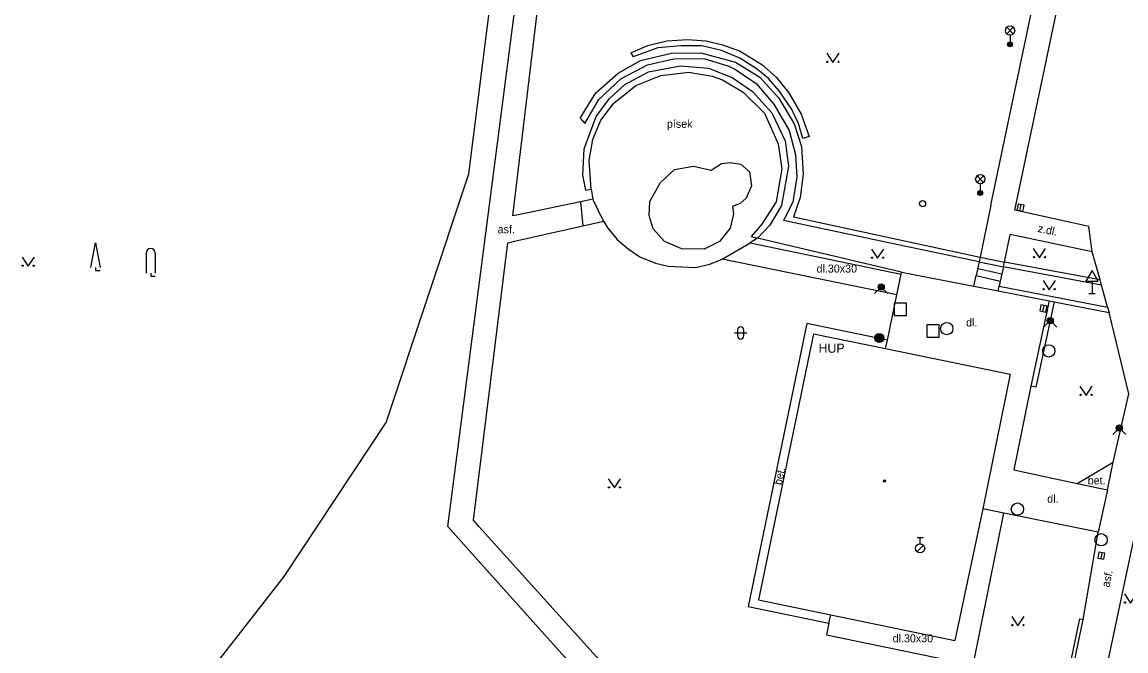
# Model space of a CAD drawing. Extents: x -598233 to -596890, y -1157848 to -1156431.
# Drawn here: x -597260.5 to -597170.8, y -1156758.3 to -1156707.2 of the extents above; entities that cross this region are included whole.
import ezdxf

# ---------------------------------------------------------------- set-up
doc = ezdxf.new("R2010")
doc.units = 0
for name, color, linetype in [('Level 10', 7, 'Continuous'), ('Level 11', 7, 'Continuous'), ('Level 26', 7, 'Continuous'), ('Level 27', 7, 'Continuous'), ('Level 28', 7, 'Continuous'), ('Level 31', 7, 'Continuous'), ('Level 33', 7, 'Continuous'), ('Level 34', 7, 'Continuous'), ('Level 36', 7, 'Continuous'), ('Level 39', 7, 'Continuous'), ('Level 40', 7, 'Continuous'), ('Level 41', 7, 'Continuous'), ('Level 5', 7, 'Continuous'), ('Level 7', 7, 'Continuous')]:
    doc.layers.add(name, color=color, linetype=linetype)

msp = doc.modelspace()

# ---------------------------------------------------------------- linework, layer by layer
at = {"layer": 'Level 10'}
for points in [[(-597179.79, -1156722.52), (-597169.57, -1156673.79), (-597164.6091, -1156674.8636), (-597100.49, -1156688.74), (-597010.0679, -1156708.376), (-597005.43, -1156709.38)], [(-597173.51, -1156725.89), (-597173.8, -1156723.84), (-597175.2406, -1156723.5225), (-597179.79, -1156722.52)], [(-597172.87, -1156728.18), (-597173.51, -1156725.89)], [(-597172.75, -1156728.61), (-597172.87, -1156728.18)], [(-597172.27, -1156730.4), (-597172.75, -1156728.61)], [(-597170.55, -1156737.44), (-597172.15, -1156730.82)]]:
    msp.add_lwpolyline(points, dxfattribs=at)
at = {"layer": 'Level 11'}
for points in [[(-597249.33, -1156765.33), (-597239.1599, -1156752.3), (-597230.87, -1156739.76), (-597224.1599, -1156719.56), (-597221.9, -1156701.4699), (-597226.53, -1156672.06)], [(-597177.44, -1156769.95), (-597214.01, -1156761.4699), (-597224.14, -1156750.17), (-597225.88, -1156748.2199), (-597220.14, -1156703.86), (-597222.4, -1156674.65)], [(-597220.59, -1156722.9699), (-597218.15, -1156702.59), (-597220.44, -1156675.49)], [(-597181.74, -1156722.1), (-597175.93, -1156694.37)], [(-597211.01, -1156709.7199), (-597209.61, -1156709.12), (-597208.07, -1156708.75), (-597206.39, -1156708.62), (-597204.89, -1156708.75), (-597203.55, -1156709.06), (-597202.11, -1156709.59), (-597200.35, -1156710.6599), (-597199.18, -1156711.7), (-597198.17, -1156712.98), (-597197.1599, -1156714.7), (-597196.5, -1156716.51)], [(-597197.03, -1156716.67), (-597197.39, -1156715.4699), (-597197.94, -1156714.27), (-597198.96, -1156712.81), (-597199.82, -1156711.79), (-597200.74, -1156711.04), (-597202.15, -1156710.14), (-597203.64, -1156709.53), (-597205.24, -1156709.1599), (-597206.94, -1156709.15), (-597208.8, -1156709.31), (-597210.82, -1156710.04)], [(-597215.13, -1156715.04), (-597213.85, -1156712.96), (-597212.04, -1156711.38), (-597210.21, -1156710.33), (-597207.69, -1156709.73), (-597205.31, -1156709.71), (-597202.5, -1156710.48), (-597200.51, -1156711.7), (-597198.98, -1156713.4099), (-597197.73, -1156715.48), (-597197.13, -1156717.33), (-597197.01, -1156719.57), (-597197.23, -1156721.48), (-597197.78, -1156723.05)], [(-597211.01, -1156709.7199), (-597210.82, -1156710.04)], [(-597214.67, -1156720.88), (-597214.9, -1156719.67), (-597214.8, -1156717.52), (-597213.83, -1156714.89), (-597212.73, -1156713.42), (-597211.48, -1156712.3), (-597209.56, -1156711.27), (-597206.9699, -1156710.78), (-597204.69, -1156710.9699), (-597202.77, -1156711.71), (-597201.12, -1156712.86), (-597199.54, -1156714.6), (-597198.4699, -1156716.88), (-597198.18, -1156718.92), (-597198.77, -1156722.12), (-597199.7, -1156723.7199), (-597200.71, -1156724.79)], [(-597214.73, -1156715.46), (-597213.6, -1156713.52), (-597211.81, -1156711.82), (-597209.65, -1156710.69), (-597207.5, -1156710.2), (-597205.06, -1156710.19), (-597203.11, -1156710.78), (-597202.57, -1156711.02), (-597200.81, -1156712.21), (-597199.38, -1156713.88), (-597198.13, -1156716.03), (-597197.62, -1156718.02), (-597197.52, -1156719.81), (-597197.83, -1156721.85), (-597198.61, -1156723.35)], [(-597214.21, -1156720.79), (-597214.39, -1156718.46), (-597214.08, -1156716.77), (-597213.43, -1156715.19), (-597212.37, -1156713.8), (-597210.6, -1156712.36), (-597208.55, -1156711.56), (-597206.29, -1156711.3), (-597204.4, -1156711.61), (-597203.54, -1156711.92), (-597201.87, -1156712.92), (-597200.14, -1156714.61), (-597199.02, -1156717.11), (-597198.73, -1156719.15), (-597199.19, -1156721.84), (-597200.36, -1156723.64), (-597201.2199, -1156724.6599)], [(-597215.13, -1156715.04), (-597214.73, -1156715.46)], [(-597196.5, -1156716.51), (-597197.03, -1156716.67)], [(-597202.74, -1156722.2), (-597202.6599, -1156722.81), (-597202.94, -1156723.96), (-597203.81, -1156725.05), (-597205.05, -1156725.68), (-597206.85, -1156725.6599), (-597208.26, -1156725.06), (-597209.19, -1156724.03), (-597209.51, -1156722.95), (-597209.45, -1156721.8), (-597208.6, -1156720.27), (-597207.44, -1156719.21), (-597205.92, -1156718.94), (-597204.48, -1156719.26), (-597203.64, -1156718.7199), (-597202.92, -1156718.62), (-597202.07, -1156718.78), (-597201.35, -1156719.39), (-597201.21, -1156720.52), (-597201.62, -1156721.52), (-597202.12, -1156721.9699), (-597202.74, -1156722.2)], [(-597214.67, -1156720.88), (-597214.21, -1156720.79)], [(-597214.21, -1156720.79), (-597214.08, -1156721.61)], [(-597214.08, -1156721.61), (-597215.09, -1156721.82)], [(-597213.2199, -1156723.4099), (-597214.08, -1156721.61)], [(-597215.09, -1156721.82), (-597220.1504, -1156722.878), (-597220.59, -1156722.9699)], [(-597215.09, -1156721.82), (-597214.89, -1156723.78)], [(-597181.74, -1156722.1), (-597182.61, -1156726.32)], [(-597214.89, -1156723.78), (-597213.2199, -1156723.4099)], [(-597213.2199, -1156723.4099), (-597212.88, -1156723.98), (-597212.11, -1156724.89), (-597211.21, -1156725.6599), (-597210.26, -1156726.3), (-597209, -1156726.82), (-597207.96, -1156727.07), (-597205.74, -1156727.18), (-597204.57, -1156726.89), (-597203.58, -1156726.48)], [(-597182.69, -1156726.71), (-597189.79, -1156725.21), (-597198.61, -1156723.35)], [(-597197.78, -1156723.05), (-597182.61, -1156726.32)], [(-597203.43, -1156761.82), (-597204.14, -1156762.77), (-597212.07, -1156760.75), (-597223.32, -1156748.24), (-597223.79, -1156747.7199), (-597220.99, -1156725.15), (-597220.4408, -1156725.0266), (-597214.89, -1156723.78)], [(-597203.58, -1156726.48), (-597201.3, -1156725.17)], [(-597200.71, -1156724.79), (-597201.3, -1156725.17)], [(-597201.3, -1156725.17), (-597189.04, -1156727.7199)], [(-597201.2199, -1156724.6599), (-597200.71, -1156724.79)], [(-597189, -1156727.54), (-597200.71, -1156724.79)], [(-597180.65, -1156726.73), (-597180.19, -1156724.48)], [(-597173.51, -1156725.89), (-597180.19, -1156724.48)], [(-597189.39, -1156729.39), (-597203.58, -1156726.48)], [(-597182.69, -1156726.71), (-597182.94, -1156727.81)], [(-597182.61, -1156726.32), (-597182.69, -1156726.71)], [(-597182.69, -1156726.71), (-597180.73, -1156727.12)], [(-597182.61, -1156726.32), (-597180.65, -1156726.73)], [(-597180.73, -1156727.12), (-597180.99, -1156728.27)], [(-597180.73, -1156727.12), (-597180.65, -1156726.73)], [(-597172.75, -1156728.61), (-597180.73, -1156727.12)], [(-597172.87, -1156728.18), (-597180.65, -1156726.73)], [(-597189.39, -1156729.39), (-597189.04, -1156727.7199)], [(-597189.04, -1156727.7199), (-597189, -1156727.54)], [(-597189, -1156727.54), (-597183.13, -1156728.68)], [(-597183.13, -1156728.68), (-597182.94, -1156727.81)], [(-597182.94, -1156727.81), (-597180.99, -1156728.27)], [(-597182.81, -1156727.26), (-597180.86, -1156727.69)], [(-597183.13, -1156728.68), (-597181.1599, -1156729.07)], [(-597181.1599, -1156729.07), (-597181.08, -1156728.68)], [(-597180.99, -1156728.27), (-597181.08, -1156728.68)], [(-597181.08, -1156728.68), (-597172.27, -1156730.4)], [(-597190.1599, -1156733.07), (-597189.39, -1156729.39)], [(-597181.1599, -1156729.07), (-597177, -1156729.88)], [(-597177, -1156729.88), (-597178.49, -1156736.81)], [(-597176.61, -1156729.95), (-597178.1, -1156736.89), (-597178.49, -1156736.81)], [(-597177, -1156729.88), (-597176.61, -1156729.95)], [(-597176.61, -1156729.95), (-597172.15, -1156730.82)], [(-597172.27, -1156730.4), (-597172.15, -1156730.82)], [(-597190.1599, -1156733.07), (-597196.71, -1156731.7199), (-597201.46, -1156754.7199), (-597194.9, -1156756.08)], [(-597190.3, -1156733.75), (-597190.1599, -1156733.07)], [(-597178.49, -1156736.81), (-597179.89, -1156743.62), (-597174.75, -1156744.7199)], [(-597171.81, -1156743), (-597170.55, -1156737.44)], [(-597174.75, -1156744.7199), (-597171.81, -1156743)], [(-597172.28, -1156745.25), (-597171.81, -1156743)], [(-597173.34, -1156768.1599), (-597174.04, -1156767.73), (-597168.9699, -1156743.79)], [(-597174.75, -1156744.7199), (-597172.28, -1156745.25)], [(-597172.28, -1156745.25), (-597173.02, -1156748.69)], [(-597180.7, -1156747.14), (-597182.4, -1156746.79)], [(-597194.9, -1156756.08), (-597195.1, -1156757.04), (-597183.19, -1156759.51), (-597180.7, -1156747.14)], [(-597173.02, -1156748.69), (-597180.7, -1156747.14)], [(-597174.24, -1156755.78), (-597173.02, -1156748.69)], [(-597194.9, -1156756.08), (-597194.76, -1156755.4)]]:
    msp.add_lwpolyline(points, dxfattribs=at)
at = {"layer": 'Level 26'}
for points in [[(-597189.6, -1156731.08), (-597188.6, -1156731.08), (-597188.6, -1156730.08), (-597189.6, -1156730.08)], [(-597186.94, -1156732.83), (-597185.94, -1156732.83), (-597185.94, -1156731.83), (-597186.94, -1156731.83)]]:
    msp.add_lwpolyline(points, close=True, dxfattribs=at)
at = {"layer": 'Level 27'}
for p, q in [((-597179.3884, -1156722.5453), (-597179.2916, -1156722.0547)), ((-597177.5284, -1156730.7453), (-597177.4316, -1156730.2547)), ((-597172.7359, -1156750.3539), (-597172.8241, -1156750.8461))]:
    msp.add_line(p, q, dxfattribs=at)
for points in [[(-597179.1431, -1156722.5937), (-597179.0463, -1156722.1031), (-597179.5369, -1156722.0063), (-597179.6337, -1156722.4969)], [(-597177.2831, -1156730.7937), (-597177.1863, -1156730.3031), (-597177.6769, -1156730.2063), (-597177.7737, -1156730.6969)], [(-597172.982, -1156750.3098), (-597173.0702, -1156750.802), (-597172.578, -1156750.8902), (-597172.4898, -1156750.398)]]:
    msp.add_lwpolyline(points, close=True, dxfattribs=at)
for centre in [(-597185.33, -1156732.14), (-597177.05, -1156733.95), (-597179.59, -1156746.81), (-597172.79, -1156749.3)]:
    msp.add_circle(centre, 0.5, dxfattribs=at)
at = {"layer": 'Level 28'}
for p, q in [((-597187.75, -1156749.125), (-597187.25, -1156749.125)), ((-597187.5, -1156749.625), (-597187.5, -1156749.125)), ((-597187.758, -1156750.272), (-597187.228, -1156749.742))]:
    msp.add_line(p, q, dxfattribs=at)
for centre, radius in [((-597187.3, -1156721.98), 0.25), ((-597187.5, -1156750), 0.375)]:
    msp.add_circle(centre, radius, dxfattribs=at)
at = {"layer": 'Level 31'}
for points in [[(-597191.1899, -1156729.29), (-597190.6599, -1156728.76), (-597190.1299, -1156729.29)], [(-597177.46, -1156732.01), (-597176.93, -1156731.48), (-597176.4, -1156732.01)], [(-597171.84, -1156740.7499), (-597171.31, -1156740.2199), (-597170.78, -1156740.7499)]]:
    msp.add_lwpolyline(points, dxfattribs=at)
for centre, radius in [((-597190.6599, -1156728.76), 0.25), ((-597190.6599, -1156728.76), 0.18), ((-597190.6599, -1156728.76), 0.11), ((-597176.93, -1156731.48), 0.25), ((-597176.93, -1156731.48), 0.18), ((-597176.93, -1156731.48), 0.11), ((-597190.81, -1156732.9), 0.375), ((-597190.81, -1156732.9), 0.305), ((-597190.81, -1156732.9), 0.235), ((-597190.81, -1156732.9), 0.165), ((-597190.81, -1156732.9), 0.0781), ((-597171.31, -1156740.2199), 0.25), ((-597171.31, -1156740.2199), 0.18), ((-597171.31, -1156740.2199), 0.11)]:
    msp.add_circle(centre, radius, dxfattribs=at)
at = {"layer": 'Level 33'}
for p, q in [((-597180.455, -1156708.17), (-597179.925, -1156707.64)), ((-597180.455, -1156707.64), (-597179.925, -1156708.17)), ((-597180.19, -1156708.28), (-597180.19, -1156709.03)), ((-597182.875, -1156720.25), (-597182.345, -1156719.72)), ((-597182.875, -1156719.72), (-597182.345, -1156720.25)), ((-597182.61, -1156720.36), (-597182.61, -1156721.11))]:
    msp.add_line(p, q, dxfattribs=at)
for centre, radius in [((-597180.19, -1156707.905), 0.375), ((-597180.19, -1156709.03), 0.2), ((-597180.19, -1156709.03), 0.1445), ((-597180.19, -1156709.03), 0.0876), ((-597182.61, -1156719.985), 0.375), ((-597182.61, -1156721.11), 0.2), ((-597182.61, -1156721.11), 0.1445), ((-597182.61, -1156721.11), 0.0876)]:
    msp.add_circle(centre, radius, dxfattribs=at)
at = {"layer": 'Level 34'}
for p, q in [((-597173.53, -1156728.272), (-597173.53, -1156729.29)), ((-597173.78, -1156729.29), (-597173.28, -1156729.29))]:
    msp.add_line(p, q, dxfattribs=at)
msp.add_lwpolyline([(-597174.03, -1156728.272), (-597173.03, -1156728.272), (-597173.53, -1156727.406)], close=True, dxfattribs=at)
at = {"layer": 'Level 36'}
for p, q in [((-597250.385, -1156725.995), (-597250.385, -1156727.62)), ((-597249.635, -1156725.995), (-597249.635, -1156727.62)), ((-597202.586, -1156732.486), (-597201.586, -1156732.486)), ((-597202.336, -1156732.236), (-597202.336, -1156732.736)), ((-597201.836, -1156732.236), (-597201.836, -1156732.736))]:
    msp.add_line(p, q, dxfattribs=at)
for points in [[(-597195.08, -1156709.75), (-597194.58, -1156710.5), (-597194.08, -1156709.75)], [(-597254.875, -1156727.17), (-597254.5, -1156725.17), (-597254.125, -1156727.17)], [(-597191.45, -1156725.67), (-597190.95, -1156726.42), (-597190.45, -1156725.67)], [(-597178.3, -1156725.63), (-597177.8, -1156726.38), (-597177.3, -1156725.63)], [(-597260.46, -1156726.32), (-597259.96, -1156727.07), (-597259.46, -1156726.32)], [(-597254.5, -1156727.17), (-597254.5, -1156727.42), (-597254.125, -1156727.42)], [(-597250.01, -1156727.62), (-597250.01, -1156727.87), (-597249.635, -1156727.87)], [(-597177.51, -1156728.23), (-597177.01, -1156728.98), (-597176.51, -1156728.23)], [(-597174.51, -1156736.82), (-597174.01, -1156737.57), (-597173.51, -1156736.82)], [(-597212.83, -1156744.34), (-597212.33, -1156745.09), (-597211.83, -1156744.34)], [(-597170.9, -1156753.71), (-597170.4, -1156754.46), (-597169.9, -1156753.71)], [(-597180.05, -1156755.55), (-597179.55, -1156756.3), (-597179.05, -1156755.55)]]:
    msp.add_lwpolyline(points, dxfattribs=at)
for centre in [(-597195.0302, -1156710.4498), (-597194.1308, -1156710.4498), (-597260.4102, -1156727.0198), (-597259.5108, -1156727.0198), (-597191.4002, -1156726.3698), (-597190.5008, -1156726.3698), (-597178.2502, -1156726.3298), (-597177.3508, -1156726.3298), (-597177.4602, -1156728.9298), (-597176.5608, -1156728.9298), (-597174.4602, -1156737.5198), (-597173.5608, -1156737.5198), (-597212.7802, -1156745.0398), (-597211.8808, -1156745.0398), (-597170.8502, -1156754.4098), (-597180.0002, -1156756.2498), (-597179.1008, -1156756.2498)]:
    msp.add_circle(centre, 0.05, dxfattribs=at)
for centre, radius, start, end in [((-597250.0103, -1156725.9946), 0.375, 0, 180), ((-597202.0857, -1156732.2363), 0.25, 0, 180), ((-597202.0857, -1156732.7363), 0.25, 180, 0)]:
    msp.add_arc(centre, radius, start, end, dxfattribs=at)
at = {"layer": 'Level 39'}
for radius in [0.09, 0.0398]:
    msp.add_circle((-597190.39, -1156744.52), radius, dxfattribs=at)
at = {"layer": 'Level 5'}
for points in [[(-597196.1599, -1156732.55), (-597200.63, -1156754.18)], [(-597196.1599, -1156732.55), (-597190.3, -1156733.75)], [(-597190.3, -1156733.75), (-597180.17, -1156735.85)], [(-597180.17, -1156735.85), (-597182.4, -1156746.79)], [(-597182.4, -1156746.79), (-597184.67, -1156757.5)], [(-597200.63, -1156754.18), (-597194.76, -1156755.4)], [(-597194.76, -1156755.4), (-597184.67, -1156757.5)]]:
    msp.add_lwpolyline(points, dxfattribs=at)
at = {"layer": 'Level 7'}
for points in [[(-597203.43, -1156761.82), (-597176.6599, -1156767.38), (-597174.24, -1156755.78)], [(-597176.89, -1156767.02), (-597174.53, -1156755.7199), (-597174.24, -1156755.78)]]:
    msp.add_lwpolyline(points, dxfattribs=at)

# ---------------------------------------------------------------- texts
at = {"layer": 'Level 40'}
for s, p in [('písek', (-597208.07, -1156715.81)), ('asf.', (-597221.82, -1156724.39)), ('dl.30x30', (-597195.9099, -1156727.58)), ('dl.', (-597183.76, -1156731.96)), ('bet.', (-597173.88, -1156744.8)), ('dl.', (-597177.17, -1156746.29)), ('dl.30x30', (-597189.73, -1156757.64))]:
    msp.add_text(s, height=0.65, dxfattribs=at).set_placement(p)
for s, rotation, p in [('z.dl.', 348.08, (-597177.98, -1156724.27)), ('bet.', 77.246572, (-597198.76, -1156744.9)), ('asf.', 77.98, (-597172.13, -1156753.21))]:
    msp.add_text(s, height=0.64999, rotation=rotation, dxfattribs=at).set_placement(p)
at = {"layer": 'Level 41'}
msp.add_text('HUP', height=0.75, dxfattribs=at).set_placement((-597195.75, -1156734.1))

doc.saveas('drawing.dxf')
